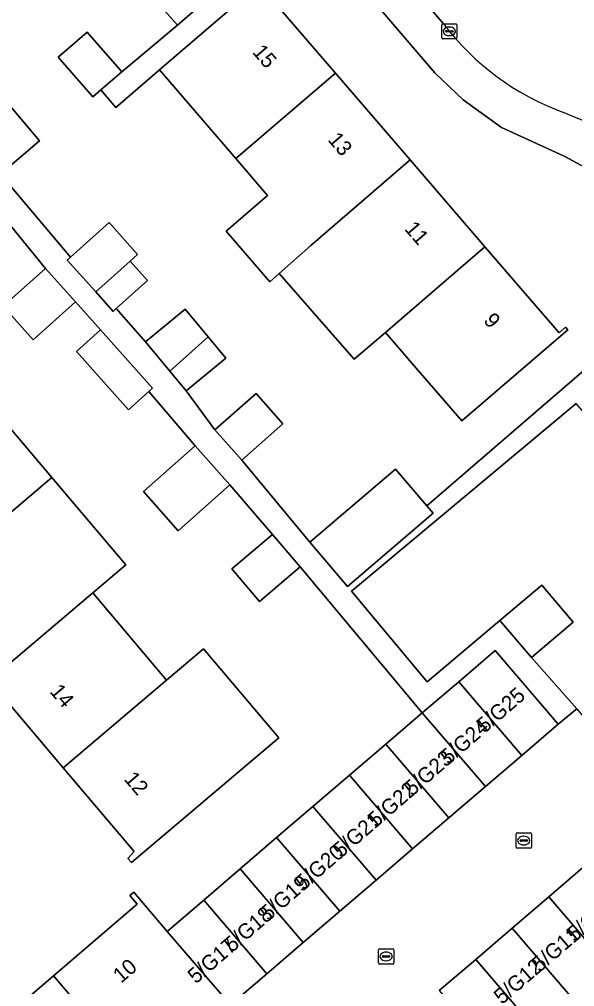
# Model space of a CAD drawing. Extents: x 159352 to 160617, y 385888 to 387323.
# Drawn here: x 160049.7 to 160086.1, y 386491.2 to 386554.6 of the extents above; entities that cross this region are included whole.
import ezdxf

# ---------------------------------------------------------------- set-up
doc = ezdxf.new("R2010")
doc.units = 0
for name, color, linetype in [('IMGEO_Erf', 7, 'Continuous'), ('IMGEO_Kolk', 7, 'Continuous'), ('IMGEO_Pand', 7, 'Continuous'), ('IMGEO_Pand_nummerreeks', 7, 'Continuous'), ('IMGEO_Rijbaan_lokaal_open', 7, 'Continuous'), ('IMGEO_Rioolput', 7, 'Continuous'), ('IMGEO_Voetpad_open', 7, 'Continuous')]:
    doc.layers.add(name, color=color, linetype=linetype)

msp = doc.modelspace()

# ---------------------------------------------------------------- linework, layer by layer
at = {"layer": 'IMGEO_Erf'}
for points in [[(160089.246, 386543.507), (160085.404, 386545.586), (160081.292, 386547.456), (160078.787, 386549.284), (160076.932, 386551.047), (160069.192, 386560.082)], [(160065.59, 386556.634), (160070.408, 386551.034), (160075.308, 386545.338), (160080.209, 386539.643), (160085.061, 386534.003), (160085.49, 386534.372), (160085.635, 386534.205), (160078.686, 386528.226), (160075.425, 386532.016), (160073.689, 386534.034), (160071.65, 386532.28), (160066.736, 386537.898), (160066.109, 386537.339), (160063.243, 386540.671), (160065.965, 386543.012), (160063.89, 386545.425), (160058.892, 386551.233), (160056.034, 386548.774), (160055.038, 386549.923), (160054.51, 386549.465), (160052.252, 386552.072), (160054.152, 386553.718), (160056.41, 386551.112), (160060.059, 386554.163), (160057.711, 386556.857)], [(160048.569, 386549.489), (160051.031, 386546.582), (160048.463, 386544.406), (160053.045, 386538.956), (160055.585, 386541.225), (160057.452, 386539.135), (160056.968, 386538.702), (160058.107, 386537.428), (160056.055, 386535.595), (160057.978, 386533.409), (160060.561, 386535.553), (160062.069, 386533.736), (160063.222, 386532.346), (160060.638, 386530.203), (160062.52, 386527.653), (160065.209, 386530.032), (160066.972, 386528.04), (160064.283, 386525.66), (160068.733, 386520.276), (160074.346, 386525.072), (160076.396, 386522.671), (160094.919, 386538.628), (160093.289, 386540.379)], [(160046.185, 386486.93), (160051.93, 386491.851), (160057.431, 386496.563), (160056.951, 386497.124), (160057.196, 386497.334), (160059.385, 386494.775), (160061.78, 386496.826), (160064.167, 386498.871), (160066.555, 386500.916), (160068.942, 386502.961), (160071.329, 386505.005), (160073.716, 386507.05), (160076.103, 386509.095), (160068.102, 386518.662), (160065.429, 386516.397), (160063.625, 386518.525), (160066.299, 386520.79), (160063.504, 386524.038), (160060.109, 386521.034), (160057.837, 386523.602), (160061.232, 386526.606), (160058.189, 386530.155), (160056.859, 386528.967), (160053.444, 386532.79), (160055.019, 386534.197), (160053.374, 386536.03), (160050.601, 386533.553), (160048.638, 386535.75), (160051.411, 386538.228), (160048.725, 386541.526)], [(160046.944, 386530.285), (160051.833, 386524.517), (160056.678, 386518.8), (160054.511, 386516.964), (160059.354, 386511.248), (160061.769, 386513.295), (160066.708, 386507.467), (160064.293, 386505.421), (160060.866, 386502.517), (160057.896, 386500), (160057.051, 386499.284), (160056.817, 386499.56), (160057.221, 386500), (160052.565, 386505.494), (160047.721, 386511.21)]]:
    msp.add_lwpolyline(points, dxfattribs=at)
msp.add_lwpolyline([(160089.09, 386521.828), (160089.025, 386521.904), (160091.066, 386523.651), (160086.176, 386529.364), (160071.465, 386517.072), (160076.429, 386511.131), (160081.194, 386515.157), (160083.939, 386517.476), (160085.994, 386515.044), (160083.249, 386512.725), (160086.238, 386509.365), (160087.842, 386507.414), (160098.137, 386516.454), (160099.959, 386518.116), (160098.532, 386519.782), (160096.136, 386517.73), (160095.014, 386516.769), (160092.465, 386519.747), (160091.546, 386518.96)], close=True, dxfattribs=at)
at = {"layer": 'IMGEO_Kolk'}
for p, q in [((160077.448, 386554.265), (160078.3, 386554.265)), ((160077.373, 386553.339), (160077.373, 386554.191)), ((160077.632, 386553.759), (160077.632, 386553.771)), ((160078.07, 386553.722), (160077.672, 386553.722)), ((160077.675, 386553.808), (160078.073, 386553.808)), ((160077.861, 386554.045), (160077.886, 386554.045)), ((160078.116, 386553.771), (160078.116, 386553.759)), ((160078.374, 386554.191), (160078.374, 386553.339)), ((160078.3, 386553.265), (160077.448, 386553.265)), ((160077.884, 386553.485), (160077.859, 386553.485))]:
    msp.add_line(p, q, dxfattribs=at)
for points in [[(160077.448, 386554.265), (160078.3, 386554.265)], [(160077.373, 386553.339), (160077.373, 386554.191)], [(160078.374, 386554.191), (160078.374, 386553.339)], [(160078.3, 386553.265), (160077.448, 386553.265)]]:
    msp.add_lwpolyline(points, dxfattribs=at)
for centre, radius, start, end in [((160077.45, 386554.189), 0.0765, 91.55205, 178.44795), ((160077.45, 386554.189), 0.0765, 91.55205, 178.44795), ((160078.298, 386554.189), 0.0765, 1.55205, 88.44795), ((160078.298, 386554.189), 0.0765, 1.55205, 88.44795), ((160077.672, 386553.768), 0.0403, 85.87752, 175.75265), ((160077.669, 386553.758), 0.0366, 178.93798, 274.71019), ((160078.073, 386553.765), 0.043, 264.86636, 352.45326), ((160078.077, 386553.77), 0.0386, 1.73085, 96.63898), ((160077.45, 386553.341), 0.0765, 181.55205, 268.44795), ((160077.45, 386553.341), 0.0765, 181.55205, 268.44795), ((160078.298, 386553.341), 0.0765, 271.55205, 358.44795), ((160078.298, 386553.341), 0.0765, 271.55205, 358.44795)]:
    msp.add_arc(centre, radius, start, end, dxfattribs=at)
for centre, major_axis, ratio, start_param, end_param in [((160077.86, 386553.765), (-0.387, 0.002), 0.722429, 4.712389, 7.853982), ((160077.885, 386553.765), (-0.39, 0.002), 0.717154, 1.570796, 4.712389)]:
    msp.add_ellipse(centre, major_axis=major_axis, ratio=ratio, start_param=start_param, end_param=end_param, dxfattribs=at)
at = {"layer": 'IMGEO_Pand'}
for points in [[(160065.833, 386559.195), (160063.485, 386561.889), (160057.711, 386556.857), (160060.059, 386554.163)], [(160070.408, 386551.034), (160065.59, 386556.634), (160066.092, 386557.067), (160065.914, 386557.274), (160062.124, 386554.014), (160058.892, 386551.233), (160063.89, 386545.425)], [(160055.038, 386549.923), (160056.41, 386551.112), (160054.152, 386553.718), (160052.252, 386552.072), (160054.51, 386549.465)], [(160075.308, 386545.338), (160070.408, 386551.034), (160063.89, 386545.425), (160065.965, 386543.012), (160063.243, 386540.671), (160066.109, 386537.339), (160066.736, 386537.898), (160068.79, 386539.73)], [(160046.012, 386547.322), (160045.87, 386547.202), (160048.333, 386544.296), (160048.463, 386544.406), (160051.031, 386546.582), (160048.569, 386549.489)], [(160080.209, 386539.643), (160075.308, 386545.338), (160068.79, 386539.73), (160066.736, 386537.898), (160071.65, 386532.28), (160073.689, 386534.034)], [(160053.045, 386538.956), (160052.844, 386538.776), (160054.711, 386536.686), (160056.968, 386538.702), (160057.452, 386539.135), (160055.585, 386541.225)], [(160073.689, 386534.034), (160075.425, 386532.016), (160078.686, 386528.226), (160085.635, 386534.205), (160085.49, 386534.372), (160085.061, 386534.003), (160080.209, 386539.643)], [(160056.968, 386538.702), (160054.711, 386536.686), (160055.85, 386535.411), (160056.055, 386535.595), (160058.107, 386537.428)], [(160051.411, 386538.228), (160048.638, 386535.75), (160050.601, 386533.553), (160053.374, 386536.03)], [(160060.561, 386535.553), (160057.978, 386533.409), (160059.562, 386531.5), (160062.069, 386533.736)], [(160055.019, 386534.197), (160053.444, 386532.79), (160056.859, 386528.967), (160058.189, 386530.155), (160058.434, 386530.374)], [(160060.638, 386530.203), (160063.222, 386532.346), (160062.069, 386533.736), (160059.562, 386531.5)], [(160046.944, 386530.285), (160044.821, 386528.396), (160038.031, 386522.642), (160042.876, 386516.926), (160051.833, 386524.517)], [(160065.209, 386530.032), (160062.52, 386527.653), (160064.283, 386525.66), (160066.972, 386528.04)], [(160061.232, 386526.606), (160057.837, 386523.602), (160060.109, 386521.034), (160063.504, 386524.038)], [(160076.819, 386522.176), (160076.396, 386522.671), (160074.346, 386525.072), (160068.733, 386520.276), (160071.207, 386517.381)], [(160056.678, 386518.8), (160051.833, 386524.517), (160042.876, 386516.926), (160047.721, 386511.21), (160054.511, 386516.964)], [(160066.299, 386520.79), (160063.625, 386518.525), (160065.429, 386516.397), (160068.102, 386518.662)], [(160083.939, 386517.476), (160081.194, 386515.157), (160083.249, 386512.725), (160085.994, 386515.044)], [(160047.721, 386511.21), (160052.565, 386505.494), (160059.354, 386511.248), (160054.511, 386516.964)], [(160052.565, 386505.494), (160057.221, 386500), (160056.817, 386499.56), (160057.051, 386499.284), (160057.896, 386500), (160060.866, 386502.517), (160064.293, 386505.421), (160066.708, 386507.467), (160061.769, 386513.295), (160059.354, 386511.248)], [(160078.491, 386511.139), (160082.626, 386506.311), (160085.013, 386508.356), (160080.878, 386513.184)], [(160080.239, 386504.267), (160082.626, 386506.311), (160078.491, 386511.139), (160076.103, 386509.095)], [(160076.103, 386509.095), (160073.716, 386507.05), (160077.851, 386502.222), (160080.239, 386504.267)], [(160075.464, 386500.177), (160077.851, 386502.222), (160073.716, 386507.05), (160071.329, 386505.005)], [(160073.077, 386498.133), (160075.464, 386500.177), (160071.329, 386505.005), (160068.942, 386502.961)], [(160068.942, 386502.961), (160066.555, 386500.916), (160070.69, 386496.088), (160073.077, 386498.133)], [(160068.302, 386494.043), (160070.69, 386496.088), (160066.555, 386500.916), (160064.167, 386498.871)], [(160086.779, 386499.089), (160084.386, 386497.04), (160088.587, 386492.135), (160089.21, 386492.668), (160090.98, 386494.184)], [(160064.167, 386498.871), (160061.78, 386496.826), (160065.915, 386491.999), (160068.302, 386494.043)], [(160057.33, 386485.549), (160062.789, 386490.224), (160063.081, 386490.474), (160059.385, 386494.775), (160057.196, 386497.334), (160056.951, 386497.124), (160057.431, 386496.563), (160051.93, 386491.851)], [(160061.78, 386496.826), (160059.385, 386494.775), (160063.081, 386490.474), (160063.528, 386489.954), (160065.915, 386491.999)], [(160088.587, 386492.135), (160084.386, 386497.04), (160081.994, 386494.991), (160086.194, 386490.085)], [(160086.194, 386490.085), (160081.994, 386494.991), (160079.601, 386492.941), (160083.802, 386488.036)], [(160083.802, 386488.036), (160079.601, 386492.941), (160077.208, 386490.892), (160081.409, 386485.987)], [(160057.33, 386485.549), (160051.93, 386491.851), (160046.185, 386486.93), (160053.771, 386478.075), (160059.518, 386482.997)]]:
    msp.add_lwpolyline(points, close=True, dxfattribs=at)
at = {"layer": 'IMGEO_Rijbaan_lokaal_open'}
msp.add_lwpolyline([(160073.868, 386569.344), (160071.37, 386572.228), (160068.607, 386575.44), (160068.394, 386575.697), (160063.077, 386571.123), (160066.145, 386567.549), (160067.766, 386565.648), (160070.147, 386562.861), (160077.486, 386554.26)], dxfattribs=at)
for centre, radius, start, end in [((160091.307, 386564.747), 17.349, 217.19014, 249.90501), ((160073.48, 386519.137), 31.627, 49.64344, 67.96458)]:
    msp.add_arc(centre, radius, start, end, dxfattribs=at)
at = {"layer": 'IMGEO_Rioolput'}
for p, q in [((160082.248, 386500.298), (160082.248, 386501.15)), ((160082.323, 386501.224), (160083.175, 386501.224)), ((160082.736, 386501.004), (160082.761, 386501.004)), ((160083.249, 386501.15), (160083.249, 386500.298)), ((160082.507, 386500.718), (160082.507, 386500.73)), ((160082.945, 386500.681), (160082.547, 386500.681)), ((160082.55, 386500.767), (160082.948, 386500.767)), ((160082.759, 386500.444), (160082.734, 386500.444)), ((160082.991, 386500.73), (160082.991, 386500.718)), ((160083.175, 386500.224), (160082.323, 386500.224)), ((160073.23, 386492.705), (160073.23, 386493.557)), ((160073.305, 386493.631), (160074.157, 386493.631)), ((160073.718, 386493.411), (160073.743, 386493.411)), ((160074.231, 386493.557), (160074.231, 386492.705)), ((160073.489, 386493.125), (160073.489, 386493.137)), ((160073.927, 386493.088), (160073.529, 386493.088)), ((160073.532, 386493.174), (160073.93, 386493.174)), ((160073.741, 386492.851), (160073.716, 386492.851)), ((160073.973, 386493.137), (160073.973, 386493.125)), ((160074.157, 386492.631), (160073.305, 386492.631))]:
    msp.add_line(p, q, dxfattribs=at)
for points in [[(160082.248, 386500.298), (160082.248, 386501.15)], [(160082.323, 386501.224), (160083.175, 386501.224)], [(160083.249, 386501.15), (160083.249, 386500.298)], [(160083.175, 386500.224), (160082.323, 386500.224)], [(160073.23, 386492.705), (160073.23, 386493.557)], [(160073.305, 386493.631), (160074.157, 386493.631)], [(160074.231, 386493.557), (160074.231, 386492.705)], [(160074.157, 386492.631), (160073.305, 386492.631)]]:
    msp.add_lwpolyline(points, dxfattribs=at)
for centre, radius, start, end in [((160082.325, 386501.148), 0.0765, 91.55205, 178.44795), ((160082.325, 386501.148), 0.0765, 91.55205, 178.44795), ((160083.173, 386501.148), 0.0765, 1.55205, 88.44795), ((160083.173, 386501.148), 0.0765, 1.55205, 88.44795), ((160082.547, 386500.727), 0.0403, 85.87752, 175.75265), ((160082.544, 386500.717), 0.0366, 178.93798, 274.71019), ((160082.948, 386500.724), 0.043, 264.86636, 352.45326), ((160082.952, 386500.729), 0.0386, 1.73085, 96.63898), ((160082.325, 386500.3), 0.0765, 181.55205, 268.44795), ((160082.325, 386500.3), 0.0765, 181.55205, 268.44795), ((160083.173, 386500.3), 0.0765, 271.55205, 358.44795), ((160083.173, 386500.3), 0.0765, 271.55205, 358.44795), ((160073.307, 386493.555), 0.0765, 91.55205, 178.44795), ((160073.307, 386493.555), 0.0765, 91.55205, 178.44795), ((160074.155, 386493.555), 0.0765, 1.55205, 88.44795), ((160074.155, 386493.555), 0.0765, 1.55205, 88.44795), ((160073.529, 386493.134), 0.0403, 85.87752, 175.75265), ((160073.526, 386493.124), 0.0366, 178.93798, 274.71019), ((160073.93, 386493.131), 0.043, 264.86636, 352.45326), ((160073.934, 386493.136), 0.0386, 1.73085, 96.63898), ((160073.307, 386492.707), 0.0765, 181.55205, 268.44795), ((160073.307, 386492.707), 0.0765, 181.55205, 268.44795), ((160074.155, 386492.707), 0.0765, 271.55205, 358.44795), ((160074.155, 386492.707), 0.0765, 271.55205, 358.44795)]:
    msp.add_arc(centre, radius, start, end, dxfattribs=at)
for centre, major_axis, ratio, start_param, end_param in [((160082.735, 386500.724), (-0.387, 0.002), 0.722429, 4.712389, 7.853982), ((160082.76, 386500.724), (-0.39, 0.002), 0.717154, 1.570796, 4.712389), ((160073.717, 386493.131), (-0.387, 0.002), 0.722429, 4.712389, 7.853982), ((160073.742, 386493.131), (-0.39, 0.002), 0.717154, 1.570796, 4.712389)]:
    msp.add_ellipse(centre, major_axis=major_axis, ratio=ratio, start_param=start_param, end_param=end_param, dxfattribs=at)
at = {"layer": 'IMGEO_Voetpad_open'}
for points in [[(160077.486, 386554.26), (160070.147, 386562.861), (160069.767, 386562.537), (160067.386, 386565.324), (160067.766, 386565.648), (160066.145, 386567.549), (160063.077, 386571.123), (160061.27, 386573.228), (160048.58, 386588.011)], [(160046.862, 386586.06), (160048.581, 386584.095), (160048.594, 386584.095), (160052.836, 386579.18), (160052.835, 386579.175), (160068.208, 386561.23), (160069.192, 386560.082), (160076.932, 386551.047), (160078.787, 386549.284), (160081.292, 386547.456), (160085.404, 386545.586), (160089.246, 386543.507)], [(160094.919, 386538.628), (160076.396, 386522.671), (160076.819, 386522.176), (160071.207, 386517.381), (160068.733, 386520.276), (160064.283, 386525.66), (160062.52, 386527.653), (160060.638, 386530.203), (160059.562, 386531.5), (160057.978, 386533.409), (160056.055, 386535.595), (160055.85, 386535.411), (160054.711, 386536.686), (160052.844, 386538.776), (160053.045, 386538.956), (160048.463, 386544.406)], [(160048.725, 386541.526), (160051.411, 386538.228), (160053.374, 386536.03), (160055.019, 386534.197), (160058.434, 386530.374), (160058.189, 386530.155), (160061.232, 386526.606), (160063.504, 386524.038), (160066.299, 386520.79), (160068.102, 386518.662), (160076.103, 386509.095), (160078.491, 386511.139), (160080.878, 386513.184), (160085.013, 386508.356), (160086.238, 386509.365), (160083.249, 386512.725), (160081.194, 386515.157), (160076.429, 386511.131), (160071.465, 386517.072), (160086.176, 386529.364)], [(160086.238, 386509.365), (160085.013, 386508.356), (160082.626, 386506.311), (160080.239, 386504.267), (160077.851, 386502.222), (160075.464, 386500.177), (160073.077, 386498.133), (160070.69, 386496.088), (160068.302, 386494.043), (160065.915, 386491.999), (160063.528, 386489.954)], [(160077.208, 386490.892), (160079.601, 386492.941), (160081.994, 386494.991), (160084.386, 386497.04), (160086.779, 386499.089)]]:
    msp.add_lwpolyline(points, dxfattribs=at)
msp.add_lwpolyline([(160065.914, 386557.274), (160069.192, 386560.082), (160068.208, 386561.23), (160065.833, 386559.195), (160060.059, 386554.163), (160056.41, 386551.112), (160055.038, 386549.923), (160056.034, 386548.774), (160058.892, 386551.233), (160062.124, 386554.014)], close=True, dxfattribs=at)
for centre, radius, start, end in [((160091.307, 386564.747), 17.349, 217.19014, 249.90501), ((160073.48, 386519.137), 31.627, 49.64344, 67.96458)]:
    msp.add_arc(centre, radius, start, end, dxfattribs=at)

# ---------------------------------------------------------------- texts
at = {"layer": 'IMGEO_Pand_nummerreeks'}
for s, rotation, p in [('15', 310.70767, (160064.92, 386552.384)), ('13', 310.70844, (160069.868, 386546.633)), ('11', 310.70844, (160074.89, 386540.795)), ('9', 310.70767, (160080.065, 386534.781)), ('14', 310.28197, (160051.647, 386510.474)), ('5/G25', 40.96754, (160080.184, 386507.717)), ('5/G24', 40.96754, (160077.811, 386505.657)), ('5/G23', 40.96754, (160075.438, 386503.596)), ('12', 310.28197, (160056.514, 386504.732)), ('5/G22', 40.96754, (160073.061, 386501.532)), ('5/G21', 40.96754, (160070.776, 386499.548)), ('5/G20', 40.96754, (160068.323, 386497.418)), ('5/G19', 40.96754, (160066.014, 386495.413)), ('5/G10', 40.61698, (160086.082, 386494.026)), ('5/G18', 40.96754, (160063.646, 386493.357)), ('5/G11', 40.61422, (160083.787, 386492.058)), ('5/G17', 40.96754, (160061.271, 386491.295)), ('10', 40.58133, (160056.37, 386491.336)), ('5/G12', 40.61422, (160081.322, 386489.945))]:
    msp.add_text(s, height=1, rotation=rotation, dxfattribs=at).set_placement(p)

doc.saveas('drawing.dxf')
